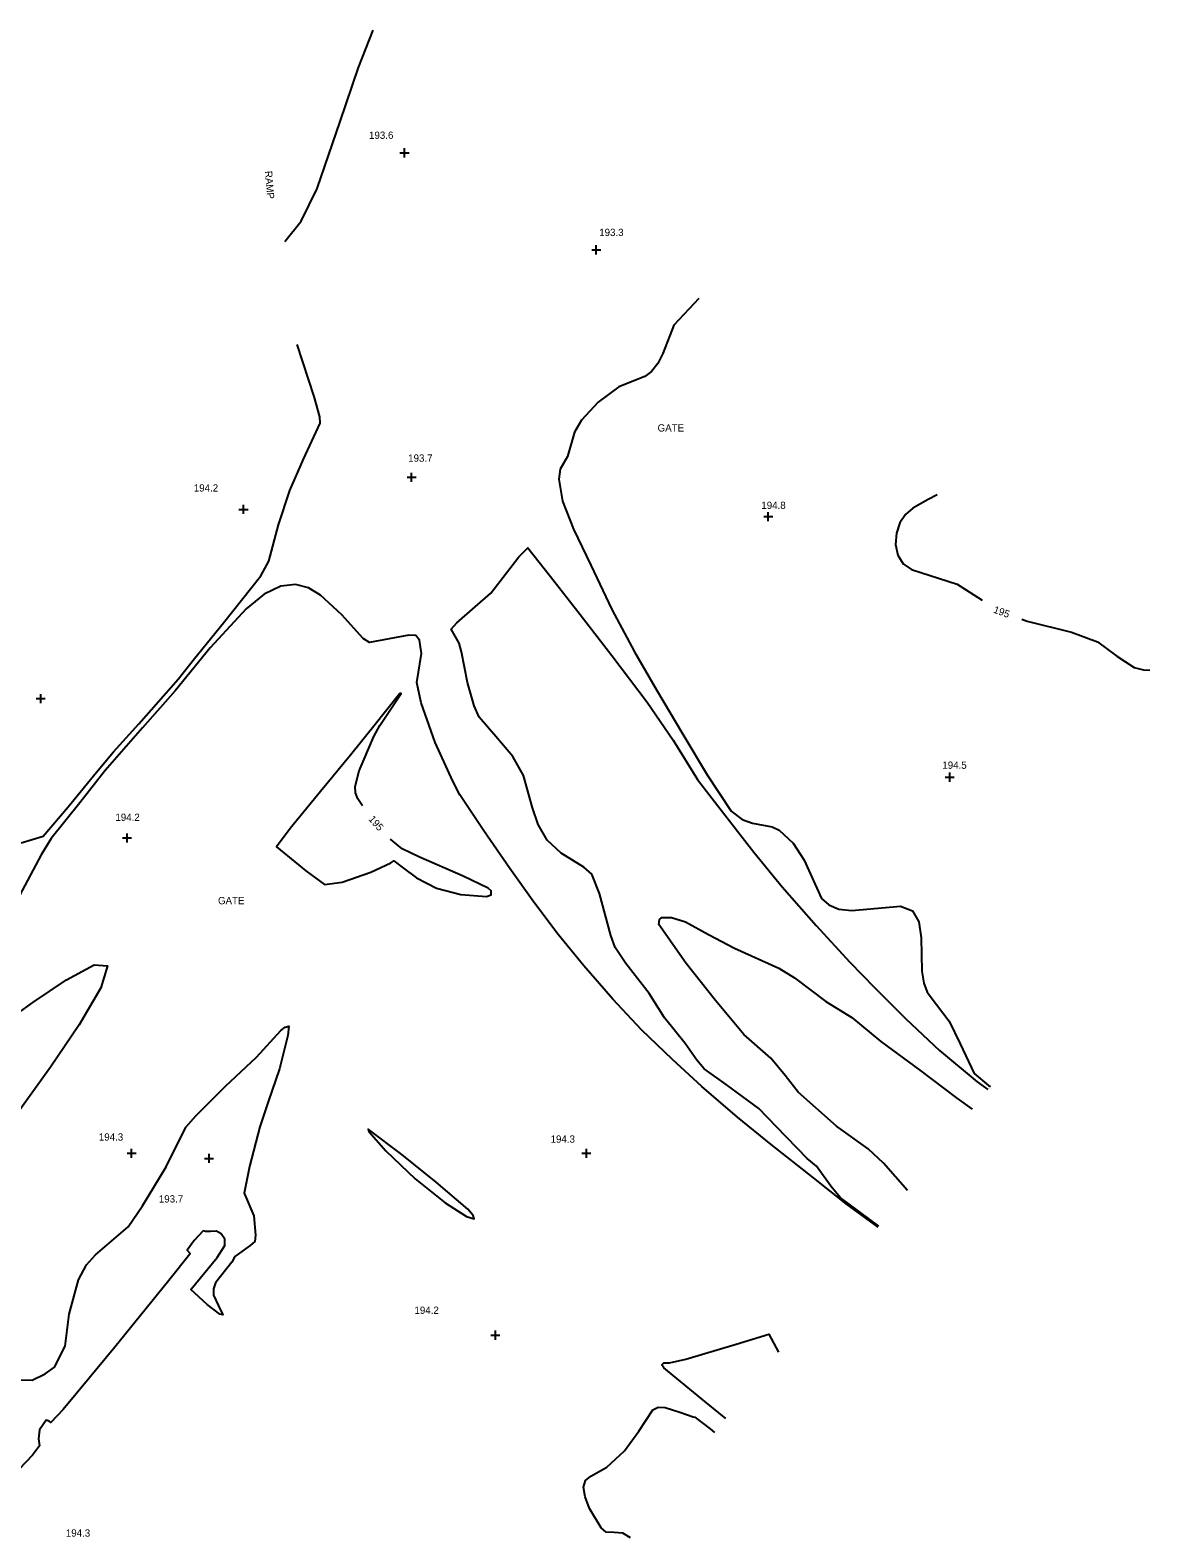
# Model space of a CAD drawing. Extents: x 1475150 to 2003689, y 770235 to 1112803.
# Drawn here: x 1994872.1 to 1995179.9, y 777519.3 to 777933.7 of the extents above; entities that cross this region are included whole.
import ezdxf

# ---------------------------------------------------------------- set-up
doc = ezdxf.new("R2010")
doc.units = 0
for name, color, linetype in [('RD_DTM_Major1', 7, 'Continuous'), ('RD_DTM_Major1_Lbl', 7, 'Continuous'), ('RD_DTM_Minor1', 7, 'Continuous'), ('RD_DTM_Spot_Elev', 7, 'Continuous'), ('RD_TX_Misc1', 7, 'Continuous')]:
    doc.layers.add(name, color=color, linetype=linetype)

msp = doc.modelspace()

# ---------------------------------------------------------------- linework, layer by layer
at = {"layer": 'RD_DTM_Major1'}
for points in [[(1995121.45, 777805.96), (1995118.96, 777804.75), (1995114.74, 777802.32), (1995112.76, 777800.56), (1995111.17, 777798.27), (1995110.21, 777795.42), (1995109.99, 777792.33), (1995110.57, 777789.4), (1995112.04, 777787.04), (1995114.41, 777785.52), (1995126.93, 777781.43), (1995133.83, 777777.08)], [(1995144.68, 777771.81), (1995146.21, 777771.25), (1995158.31, 777768.24), (1995165.46, 777765.62), (1995170.85, 777761.69), (1995175.56, 777758.51), (1995178.13, 777757.92), (1995179.89, 777757.81)], [(1994963.44, 777720.55), (1994962.17, 777722.41), (1994961.57, 777724.09), (1994961.48, 777725.79), (1994962.58, 777730.13), (1994966.56, 777739.61), (1994968.26, 777742.63), (1994974.13, 777751.35), (1994973.74, 777751.39), (1994966.62, 777742.37), (1994960.12, 777734.42), (1994951.91, 777724.48), (1994943.54, 777714.28), (1994939.8, 777709.26), (1994947.88, 777702.64), (1994953.06, 777698.89), (1994957.91, 777699.56), (1994965.75, 777702.28), (1994971.21, 777704.86), (1994972.03, 777705.41), (1994974.7, 777703.34), (1994978.33, 777700.72), (1994983.84, 777697.9), (1994990.45, 777696.16), (1994997.55, 777695.61), (1994998.84, 777696.09), (1994998.79, 777697.14), (1994997.97, 777697.9), (1994991.1, 777701.14), (1994978.98, 777706.52), (1994974.37, 777708.73), (1994971.21, 777711.25), (1994971.13, 777711.33)], [(1994977.93, 777617.94), (1994986.15, 777611.41), (1994992.05, 777607.6), (1994994.12, 777606.99), (1994993.92, 777607.94), (1994992.44, 777609.63), (1994983.74, 777617.07), (1994974.25, 777624.68), (1994965.03, 777631.6), (1994965.2, 777630.99), (1994969.89, 777625.67), (1994977.93, 777617.94)]]:
    msp.add_lwpolyline(points, dxfattribs=at)
at = {"layer": 'RD_DTM_Minor1'}
for points in [[(1994942.1, 777875.61), (1994946.62, 777881.2), (1994951.01, 777890.18), (1994957.3, 777908.61), (1994962.33, 777923.45), (1994966.41, 777933.74)], [(1995055.95, 777859.94), (1995049.07, 777852.64), (1995046.03, 777844.85), (1995044.61, 777842.12), (1995042.94, 777839.9), (1995041.05, 777838.52), (1995033.96, 777835.73), (1995028.27, 777831.44), (1995023.69, 777826.51), (1995021.76, 777823.19), (1995019.79, 777816.58), (1995017.82, 777813.02), (1995017.42, 777810.28), (1995018.42, 777804.22), (1995021.47, 777796.6), (1995026.25, 777786.64), (1995031.96, 777774.46), (1995038.19, 777762.85), (1995044.25, 777752.37), (1995051.47, 777740.19), (1995058.17, 777729.02), (1995064.78, 777719.06), (1995067.85, 777716.72), (1995070.67, 777715.7), (1995076.03, 777714.75), (1995077.99, 777713.82), (1995081.87, 777710.24), (1995084.88, 777705.55), (1995089.59, 777695.01), (1995091.63, 777693.32), (1995094.4, 777692.15), (1995097.98, 777691.73), (1995111.34, 777692.89), (1995114.6, 777691.66), (1995116.36, 777688.59), (1995117, 777684.26), (1995117.18, 777675.09), (1995117.73, 777671.73), (1995118.7, 777669.28), (1995121.2, 777665.94), (1995124.7, 777661.34), (1995127.79, 777655.1), (1995131.56, 777646.9), (1995135.53, 777643.6), (1995136.07, 777643.39)], [(1994869.67, 777710.36), (1994875.69, 777712.17), (1994882.56, 777720.27), (1994890.34, 777729.72), (1994895.03, 777735.31), (1994901.99, 777743.07), (1994912.78, 777755.3), (1994917.3, 777761), (1994925.21, 777770.81), (1994935.48, 777783.78), (1994937.68, 777787.76), (1994940.41, 777797.71), (1994943.48, 777807.16), (1994947.24, 777815.81), (1994951.82, 777825.71), (1994951.77, 777827.41), (1994950.22, 777833), (1994945.47, 777847.3)], [(1995105.4, 777604.92), (1995094.76, 777612.88), (1995092.22, 777615.99), (1995088.22, 777621.42), (1995085.67, 777623.58), (1995077.26, 777632.23), (1995072.37, 777637.35), (1995063.47, 777643.92), (1995057.38, 777648.18), (1995055.38, 777650.64), (1995052.2, 777655.21), (1995046.45, 777662.27), (1995042.26, 777668.96), (1995035.89, 777677.18), (1995032.94, 777681.59), (1995031.74, 777684.87), (1995028.58, 777696.42), (1995026.53, 777701.71), (1995024.29, 777703.66), (1995018.06, 777707.54), (1995014.25, 777711.11), (1995011.77, 777715.34), (1995010.21, 777719.98), (1995007.68, 777728.87), (1995004.81, 777734.07), (1995000.08, 777739.57), (1994995.51, 777744.84), (1994994.13, 777747.99), (1994992.31, 777754.42), (1994990.63, 777762.8), (1994990.07, 777765.26), (1994987.85, 777769.1), (1994989.38, 777770.86), (1994998.71, 777779.01), (1995006.46, 777788.93), (1995008.92, 777791.46), (1995015.1, 777783.59), (1995023.28, 777773.15), (1995032.03, 777761.84), (1995041.73, 777749.05), (1995048.9, 777738.55), (1995055.5, 777727.78), (1995061.13, 777720.52), (1995071.02, 777707.77), (1995078.78, 777698.27), (1995088.21, 777687.65), (1995097.42, 777677.5), (1995104.19, 777670.55), (1995112.77, 777661.92), (1995122.03, 777653.28), (1995132.46, 777644.65), (1995135.35, 777642.49)], [(1995105.21, 777604.69), (1995096.4, 777611.14), (1995087.39, 777618.22), (1995075.77, 777627.41), (1995066.56, 777634.9), (1995056.73, 777643.34), (1995048.63, 777650.74), (1995040.19, 777658.97), (1995032.27, 777667.41), (1995024.3, 777676.53), (1995017.28, 777685.1), (1995010.56, 777694), (1995003.92, 777703.26), (1994996.79, 777713.68), (1994990.26, 777723.53), (1994988.27, 777727.33), (1994983.47, 777737.9), (1994979.56, 777748.85), (1994978.41, 777754.37), (1994979.69, 777762.4), (1994979.13, 777766.03), (1994978.15, 777767.35), (1994976.23, 777767.4), (1994965.36, 777765.42), (1994963.66, 777766.54), (1994957.78, 777772.98), (1994951.9, 777778.44), (1994948.6, 777780.41), (1994945, 777781.36), (1994940.99, 777780.93), (1994936.47, 777778.73), (1994931.44, 777774.62), (1994921.59, 777763.91), (1994911.97, 777752.11), (1994902.98, 777741.99), (1994892.72, 777730.21), (1994885.73, 777721.36), (1994877.84, 777711.52), (1994875.1, 777707.06), (1994869.17, 777695.88)], [(1995113.26, 777614.78), (1995106.68, 777622.26), (1995102.47, 777626.19), (1995093.77, 777632.41), (1995083.23, 777641.79), (1995079.6, 777646.35), (1995075.68, 777651.14), (1995068.27, 777657.68), (1995060.53, 777667), (1995052.47, 777677.15), (1995044.96, 777687.88), (1995045.1, 777689.3), (1995045.71, 777689.8), (1995048.42, 777689.83), (1995052.29, 777688.63), (1995058.6, 777685.1), (1995065.73, 777681.38), (1995077.86, 777675.92), (1995082.22, 777673.26), (1995090.79, 777666.75), (1995098.01, 777662.28), (1995105.9, 777655.75), (1995116.63, 777647.87), (1995126.87, 777640.14), (1995131.05, 777637.09)], [(1994864.24, 777660.25), (1994872.84, 777666.46), (1994882.1, 777672.71), (1994889.72, 777676.8), (1994893.37, 777676.51), (1994891.52, 777670.45), (1994885.57, 777660.32), (1994877.7, 777648.65), (1994864.37, 777630.14)], [(1994869.47, 777562.74), (1994872.64, 777562.61), (1994876.25, 777564.41), (1994878.77, 777566.21), (1994881.75, 777572), (1994882.82, 777580.76), (1994885.38, 777590.2), (1994887.61, 777594.3), (1994890.11, 777597.05), (1994899.09, 777604.82), (1994903, 777610.58), (1994909.47, 777621.27), (1994914.9, 777632.22), (1994917.74, 777635.39), (1994925.79, 777643.41), (1994934.31, 777651.42), (1994941, 777658.79), (1994942.2, 777659.71), (1994943.2, 777659.92), (1994942.91, 777657.35), (1994940.66, 777648.22), (1994937.57, 777639.18), (1994935.22, 777632.23), (1994932.4, 777621.37), (1994930.95, 777614.02), (1994933.55, 777607.81), (1994934.02, 777602.52), (1994933.91, 777600.77), (1994932.57, 777599.67), (1994928.36, 777596.66), (1994927.54, 777595.04), (1994923.01, 777589.41), (1994922.47, 777587.72), (1994922.55, 777586.03), (1994923.85, 777583.05), (1994925.03, 777580.59), (1994924.25, 777580.78), (1994920.78, 777583.43), (1994916.3, 777587.57), (1994923.49, 777596.35), (1994925.6, 777599.67), (1994925.59, 777601.37), (1994924.65, 777602.85), (1994923.37, 777603.56), (1994921.64, 777603.48), (1994920.31, 777603.48), (1994919.66, 777603.72), (1994917.16, 777601.04), (1994915.25, 777598.41), (1994916.04, 777597.54), (1994915.99, 777597.23), (1994910.23, 777590.05), (1994902.41, 777580.39), (1994895.34, 777571.68), (1994888.37, 777563.18), (1994881.2, 777554.56), (1994877.77, 777551.03), (1994877.33, 777551.38), (1994876.49, 777551.62), (1994874.71, 777549.02), (1994874.39, 777546.49), (1994874.65, 777544.59), (1994872.76, 777541.99), (1994865.33, 777534.23)], [(1995063.31, 777552.13), (1995058.06, 777556.43), (1995046.3, 777566.05), (1995045.76, 777566.89), (1995046.3, 777567.42), (1995047.81, 777567.41), (1995052.35, 777568.42), (1995066.2, 777572.5), (1995075.15, 777575.27), (1995077.79, 777570.29)], [(1995037.13, 777519.29), (1995035.06, 777520.56), (1995032.67, 777520.79), (1995030.47, 777520.89), (1995029.1, 777522.02), (1995025.85, 777527.36), (1995024.63, 777530.53), (1995024.19, 777533.24), (1995024.77, 777535.06), (1995026.23, 777536.27), (1995030.66, 777538.69), (1995035.47, 777543.17), (1995039.45, 777548.59), (1995043.3, 777554.44), (1995044.77, 777555.17), (1995046.63, 777555.14), (1995050.69, 777553.79), (1995054.39, 777552.53), (1995054.81, 777552.47), (1995059.03, 777549.26), (1995060.24, 777548.28)]]:
    msp.add_lwpolyline(points, dxfattribs=at)
at = {"layer": 'RD_DTM_Spot_Elev'}
for p, q in [((1994975, 777898.75), (1994975, 777901.25)), ((1994973.75, 777900), (1994976.25, 777900)), ((1995026.47, 777873.34), (1995028.97, 777873.34)), ((1995027.72, 777872.09), (1995027.72, 777874.59)), ((1994975.72, 777810.82), (1994978.22, 777810.82)), ((1994976.97, 777809.57), (1994976.97, 777812.07)), ((1994929.49, 777802), (1994931.99, 777802)), ((1994930.74, 777800.75), (1994930.74, 777803.25)), ((1995075, 777798.75), (1995075, 777801.25)), ((1995073.75, 777800), (1995076.25, 777800)), ((1994875, 777748.75), (1994875, 777751.25)), ((1994873.75, 777750), (1994876.25, 777750)), ((1995123.62, 777728.4), (1995126.12, 777728.4)), ((1995124.87, 777727.15), (1995124.87, 777729.65)), ((1994897.49, 777711.68), (1994899.99, 777711.68)), ((1994898.74, 777710.43), (1994898.74, 777712.93)), ((1994898.75, 777625), (1994901.25, 777625)), ((1994900, 777623.75), (1994900, 777626.25)), ((1994920.02, 777623.61), (1994922.52, 777623.61)), ((1994921.27, 777622.36), (1994921.27, 777624.86)), ((1995023.75, 777625), (1995026.25, 777625)), ((1995025, 777623.75), (1995025, 777626.25)), ((1994998.75, 777575), (1995001.25, 777575)), ((1995000, 777573.75), (1995000, 777576.25))]:
    msp.add_line(p, q, dxfattribs=at)

# ---------------------------------------------------------------- texts
at = {"layer": 'RD_DTM_Major1_Lbl'}
for rotation, p in [(339.8667, (1995136.71, 777773.67)), (311.6113, (1994964.99, 777716.75))]:
    msp.add_text('195', height=2, rotation=rotation, dxfattribs=at).set_placement(p)
at = {"layer": 'RD_DTM_Spot_Elev'}
for s, p in [('193.6', (1994965.26, 777903.86)), ('193.3', (1995028.53, 777877.15)), ('193.7', (1994976.02, 777815.1)), ('194.2', (1994917.09, 777806.9)), ('194.8', (1995073.1, 777802.12)), ('194.5', (1995122.85, 777730.69)), ('194.2', (1994895.54, 777716.36)), ('194.3', (1994890.99, 777628.48)), ('194.3', (1995015.16, 777627.91)), ('193.7', (1994907.48, 777611.47)), ('194.2', (1994977.75, 777580.86)), ('194.3', (1994881.92, 777519.62))]:
    msp.add_text(s, height=2, dxfattribs=at).set_placement(p)
at = {"layer": 'RD_TX_Misc1'}
msp.add_text('RAMP', height=2, rotation=274.876, dxfattribs=at).set_placement((1994936.61, 777894.96))
for p in [(1995044.58, 777823.4), (1994923.74, 777693.45)]:
    msp.add_text('GATE', height=2, dxfattribs=at).set_placement(p)

doc.saveas('drawing.dxf')
